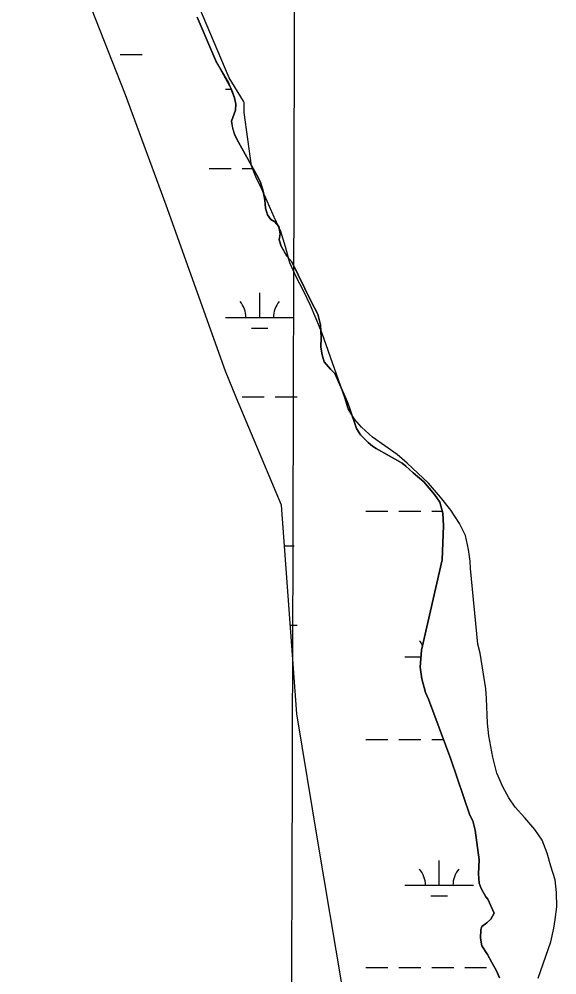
# Model space of a CAD drawing. Extents: x 3161564 to 3199464, y 849354 to 874788.
# Drawn here: x 3181061 to 3181844, y 856709 to 858101 of the extents above; entities that cross this region are included whole.
import ezdxf

# ---------------------------------------------------------------- set-up
doc = ezdxf.new("R2010")
doc.units = 0
for name, color, linetype in [('V-GRID-MAJR', 7, 'Continuous'), ('V-SITE-VEGE', 7, 'Continuous'), ('V-TOPO-SHOR', 7, 'Continuous'), ('V-WETL-SWMP', 7, 'Continuous')]:
    doc.layers.add(name, color=color, linetype=linetype)

msp = doc.modelspace()

# ---------------------------------------------------------------- linework, layer by layer
at = {"layer": 'V-GRID-MAJR'}
msp.add_spline([(3181452.7, 854776.7), (3181469.4, 860835.7), (3181486.2, 866898.2), (3181502.9, 872960.8), (3181502.9, 872964.2)], degree=3, dxfattribs=at)
at = {"layer": 'V-SITE-VEGE'}
for p, q in [((3181366.8, 858015.7), (3181308.1, 858155.4)), ((3181387.9, 857981.8), (3181366.8, 858015.7)), ((3181388.6, 857980), (3181387.9, 857981.8)), ((3181388.6, 857965.3), (3181388.6, 857980)), ((3181399.2, 857887.5), (3181388.6, 857965.3)), ((3181405.5, 857871.7), (3181399.2, 857887.5)), ((3181413.9, 857854.6), (3181405.5, 857871.7)), ((3181422.2, 857836.4), (3181413.9, 857854.6)), ((3181432.4, 857812.7), (3181422.2, 857836.4)), ((3181442.1, 857792.1), (3181432.4, 857812.7)), ((3181448.8, 857769.4), (3181442.1, 857792.1)), ((3181455.4, 857746.4), (3181448.8, 857769.4)), ((3181464.3, 857725.9), (3181455.4, 857746.4)), ((3181475.3, 857705.7), (3181464.3, 857725.9)), ((3181485.5, 857684.1), (3181475.3, 857705.7)), ((3181493.4, 857664.5), (3181485.5, 857684.1)), ((3181502.5, 857643.3), (3181493.4, 857664.5)), ((3181535.2, 857549.7), (3181502.5, 857643.3)), ((3181540.4, 857533.5), (3181535.2, 857549.7)), ((3181549.2, 857518.4), (3181540.4, 857533.5)), ((3181559.6, 857506.9), (3181549.2, 857518.4)), ((3181575.5, 857492.1), (3181559.6, 857506.9)), ((3181611.4, 857467.1), (3181575.5, 857492.1)), ((3181625.9, 857454.4), (3181611.4, 857467.1)), ((3181657.2, 857425.3), (3181625.9, 857454.4)), ((3181674.5, 857405), (3181657.2, 857425.3)), ((3181689.9, 857386.1), (3181674.5, 857405)), ((3181702.4, 857366.7), (3181689.9, 857386.1)), ((3181710.9, 857348.8), (3181702.4, 857366.7)), ((3181715.5, 857328.6), (3181710.9, 857348.8)), ((3181717.7, 857311.6), (3181715.5, 857328.6)), ((3181718.5, 857301.1), (3181717.7, 857311.6)), ((3181728.9, 857190.8), (3181718.5, 857301.1)), ((3181732.6, 857177.6), (3181728.9, 857190.8)), ((3181740.6, 857125.7), (3181732.6, 857177.6)), ((3181741.7, 857111.5), (3181740.6, 857125.7)), ((3181743.3, 857075.7), (3181741.7, 857111.5)), ((3181745.3, 857057.3), (3181743.3, 857075.7)), ((3181750.9, 857026.1), (3181745.3, 857057.3)), ((3181756.7, 857002.9), (3181750.9, 857026.1)), ((3181765.6, 856983), (3181756.7, 857002.9)), ((3181774.1, 856966.6), (3181765.6, 856983)), ((3181783.6, 856953.1), (3181774.1, 856966.6)), ((3181797.6, 856937.4), (3181783.6, 856953.1)), ((3181812, 856920.7), (3181797.6, 856937.4)), ((3181822.8, 856905.1), (3181812, 856920.7)), ((3181830.1, 856886.2), (3181822.8, 856905.1)), ((3181835.3, 856867.2), (3181830.1, 856886.2)), ((3181841.7, 856847.3), (3181835.3, 856867.2)), ((3181843.7, 856828.6), (3181841.7, 856847.3)), ((3181844.2, 856808.1), (3181843.7, 856828.6)), ((3181841.5, 856789.4), (3181844.2, 856808.1)), ((3181839.9, 856776.8), (3181841.5, 856789.4)), ((3181835.5, 856756.7), (3181839.9, 856776.8)), ((3181816.8, 856703.9), (3181835.5, 856756.7))]:
    msp.add_line(p, q, dxfattribs=at)
at = {"layer": 'V-TOPO-SHOR'}
for points in [[(3181365.7, 858009.8), (3181347.5, 858040.8), (3181320.3, 858104.4)], [(3181760.5, 856704.5), (3181756, 856714.7), (3181749.2, 856726.8), (3181743.1, 856738.6), (3181735.1, 856750.9), (3181733, 856762.2), (3181733.3, 856774.2), (3181735.1, 856779.1), (3181742.2, 856784.8), (3181748, 856789.9), (3181752.6, 856798.6), (3181743.5, 856818.9), (3181740.9, 856822.3), (3181733.7, 856834.8), (3181731, 856842.4), (3181729.8, 856856.1), (3181731, 856876.6), (3181725.1, 856919.4), (3181721.7, 856933), (3181717.2, 856941.7), (3181689.5, 857023.2), (3181657.2, 857110.7), (3181652.7, 857120), (3181647.6, 857139.9), (3181645, 857156.9), (3181646.9, 857181.8), (3181677.1, 857313.5), (3181678.9, 857363.2), (3181678.1, 857381.7), (3181673.6, 857397.5), (3181665.8, 857408.9), (3181650.4, 857427), (3181634.7, 857440.3), (3181624.4, 857449.9), (3181619, 857454.3), (3181580.9, 857475.7), (3181575.5, 857479.3), (3181569.4, 857484.6), (3181558.1, 857495.6), (3181552.3, 857504.7), (3181542.9, 857532.3), (3181539.4, 857543.1), (3181520.8, 857585.3), (3181514.2, 857591.5), (3181505.3, 857602.3), (3181502.5, 857612.3), (3181500.4, 857623.5), (3181501, 857637.4), (3181499.8, 857656.1), (3181495.9, 857671.6), (3181486.2, 857689.9), (3181457.9, 857748), (3181450.9, 857755.8), (3181442.4, 857770.5), (3181439.9, 857779.6), (3181441.1, 857788.6), (3181439, 857799.3), (3181433.6, 857806.1), (3181427.5, 857809.4), (3181422.5, 857816.2), (3181420, 857826.2), (3181418.7, 857837.6), (3181416.6, 857850.6), (3181412.4, 857863.7), (3181406.7, 857875.2), (3181380.5, 857922.1), (3181375.3, 857932.3), (3181372, 857942.5), (3181370.4, 857952.8), (3181376.2, 857969), (3181376.7, 857977.7), (3181374.7, 857986.9), (3181365.7, 858009.8)]]:
    msp.add_lwpolyline(points, dxfattribs=at)
at = {"layer": 'V-WETL-SWMP'}
for p, q in [((3181216, 857991.2), (3181060.9, 858383.7)), ((3181320.3, 858104.4), (3181347.5, 858040.8)), ((3181208, 858050), (3181240, 858050)), ((3181347.5, 858040.8), (3181370, 857998.8)), ((3181361.3, 857999.2), (3181369.8, 857999.2)), ((3181275, 857830.3), (3181216, 857991.2)), ((3181370, 857998.8), (3181374.7, 857986.9)), ((3181374.7, 857986.9), (3181376.7, 857977.7)), ((3181376.7, 857977.7), (3181376.2, 857969)), ((3181376.2, 857969), (3181370.4, 857952.8)), ((3181370.4, 857952.8), (3181371.9, 857942.5)), ((3181371.9, 857942.5), (3181375.3, 857932.3)), ((3181375.3, 857932.3), (3181380.5, 857922.1)), ((3181380.5, 857922.1), (3181406.7, 857875.2)), ((3181337.9, 857883.8), (3181369.9, 857883.8)), ((3181385.9, 857883.8), (3181401.9, 857883.8)), ((3181406.7, 857875.2), (3181412.4, 857863.7)), ((3181412.4, 857863.7), (3181416.6, 857850.6)), ((3181416.6, 857850.6), (3181418.7, 857837.6)), ((3181418.7, 857837.6), (3181420, 857826.2)), ((3181361.3, 857588.6), (3181275, 857830.3)), ((3181420, 857826.2), (3181422.5, 857816.2)), ((3181422.5, 857816.2), (3181427.5, 857809.4)), ((3181427.5, 857809.4), (3181433.6, 857806.1)), ((3181433.6, 857806.1), (3181439, 857799.3)), ((3181439, 857799.3), (3181441.1, 857788.6)), ((3181441.1, 857788.6), (3181439.9, 857779.6)), ((3181439.9, 857779.6), (3181442.4, 857770.5)), ((3181442.4, 857770.5), (3181450.9, 857755.8)), ((3181450.9, 857755.8), (3181457.9, 857748)), ((3181457.9, 857748), (3181486.1, 857689.9)), ((3181411.3, 857666.6), (3181411.3, 857702.6)), ((3181486.1, 857689.9), (3181495.9, 857671.6)), ((3181361.3, 857666.6), (3181461.3, 857666.6)), ((3181495.9, 857671.6), (3181499.8, 857656.1)), ((3181399.3, 857651.1), (3181423.3, 857651.1)), ((3181499.8, 857656.1), (3181501, 857637.4)), ((3181501, 857637.4), (3181500.4, 857623.5)), ((3181500.4, 857623.5), (3181502.5, 857612.3)), ((3181502.5, 857612.3), (3181505.3, 857602.3)), ((3181505.3, 857602.3), (3181514.2, 857591.5)), ((3181377.3, 857548.9), (3181361.3, 857588.6)), ((3181514.2, 857591.5), (3181520.8, 857585.3)), ((3181520.8, 857585.3), (3181539.4, 857543.1)), ((3181443.3, 857393.4), (3181377.3, 857548.9)), ((3181385.9, 857551.1), (3181417.9, 857551.1)), ((3181433.9, 857551.1), (3181465.9, 857551.1)), ((3181539.4, 857543.1), (3181542.9, 857532.3)), ((3181542.9, 857532.3), (3181552.3, 857504.7)), ((3181552.3, 857504.7), (3181558.1, 857495.6)), ((3181558.1, 857495.6), (3181569.4, 857484.6)), ((3181569.4, 857484.6), (3181575.5, 857479.3)), ((3181575.5, 857479.3), (3181580.9, 857475.7)), ((3181580.9, 857475.7), (3181619, 857454.3)), ((3181619, 857454.3), (3181624.4, 857449.9)), ((3181624.4, 857449.9), (3181634.7, 857440.3)), ((3181634.7, 857440.3), (3181650.4, 857427)), ((3181650.4, 857427), (3181665.8, 857408.9)), ((3181665.8, 857408.9), (3181673.6, 857397.5)), ((3181465.5, 857088.9), (3181443.3, 857393.4)), ((3181673.6, 857397.5), (3181678.1, 857381.7)), ((3181565.9, 857384.6), (3181597.9, 857384.6)), ((3181613.9, 857384.6), (3181645.9, 857384.6)), ((3181661.9, 857384.6), (3181677.3, 857384.6)), ((3181678.1, 857381.7), (3181678.9, 857363.2)), ((3181678.9, 857363.2), (3181677.1, 857313.5)), ((3181447.7, 857333.9), (3181461.3, 857333.9)), ((3181677.1, 857313.5), (3181646.9, 857181.8)), ((3181456.1, 857218.4), (3181465.9, 857218.4)), ((3181646.9, 857181.8), (3181645, 857156.9)), ((3181622.7, 857172), (3181646.2, 857172)), ((3181645, 857156.9), (3181647.6, 857139.9)), ((3181647.6, 857139.9), (3181652.7, 857120)), ((3181652.7, 857120), (3181657.2, 857110.7)), ((3181657.2, 857110.7), (3181689.5, 857023.2)), ((3181496.1, 856903.5), (3181465.5, 857088.9)), ((3181565.9, 857051.9), (3181597.9, 857051.9)), ((3181613.9, 857051.9), (3181645.9, 857051.9)), ((3181661.9, 857051.9), (3181678.9, 857051.9)), ((3181689.5, 857023.2), (3181717.2, 856941.7)), ((3181717.2, 856941.7), (3181721.7, 856933)), ((3181721.7, 856933), (3181725.1, 856919.4)), ((3181725.1, 856919.4), (3181731, 856876.6)), ((3181531.5, 856692.7), (3181496.1, 856903.5)), ((3181672.7, 856839.3), (3181672.7, 856875.3)), ((3181731, 856876.6), (3181729.8, 856856.1)), ((3181729.8, 856856.1), (3181731, 856842.4)), ((3181622.7, 856839.3), (3181722.7, 856839.3)), ((3181731, 856842.4), (3181733.7, 856834.8)), ((3181733.7, 856834.8), (3181740.9, 856822.3)), ((3181660.7, 856823.9), (3181684.7, 856823.9)), ((3181740.9, 856822.3), (3181743.5, 856818.9)), ((3181743.5, 856818.9), (3181752.6, 856798.6)), ((3181748, 856789.9), (3181742.2, 856784.8)), ((3181752.6, 856798.6), (3181748, 856789.9)), ((3181733.3, 856774.2), (3181733, 856762.2)), ((3181735.1, 856779.1), (3181733.3, 856774.2)), ((3181742.2, 856784.8), (3181735.1, 856779.1)), ((3181733, 856762.2), (3181735, 856750.9)), ((3181735, 856750.9), (3181743.1, 856738.6)), ((3181743.1, 856738.6), (3181749.2, 856726.8)), ((3181565.9, 856719.3), (3181597.9, 856719.3)), ((3181613.9, 856719.3), (3181645.9, 856719.3)), ((3181661.9, 856719.3), (3181693.9, 856719.3)), ((3181709.9, 856719.3), (3181741.9, 856719.3)), ((3181749.2, 856726.8), (3181756, 856714.7)), ((3181756, 856714.7), (3181760.5, 856704.5))]:
    msp.add_line(p, q, dxfattribs=at)
for centre, start, end in [((3181356.1, 857667), 359.2282, 40.7718), ((3181466.5, 857667), 139.2282, 180.7718), ((3181617.5, 857172.5), 28.0726, 40.7718), ((3181617.5, 856839.8), 359.2282, 40.7718), ((3181728, 856839.8), 139.2282, 180.7718)]:
    msp.add_arc(centre, 35.2, start, end, dxfattribs=at)

doc.saveas('drawing.dxf')
